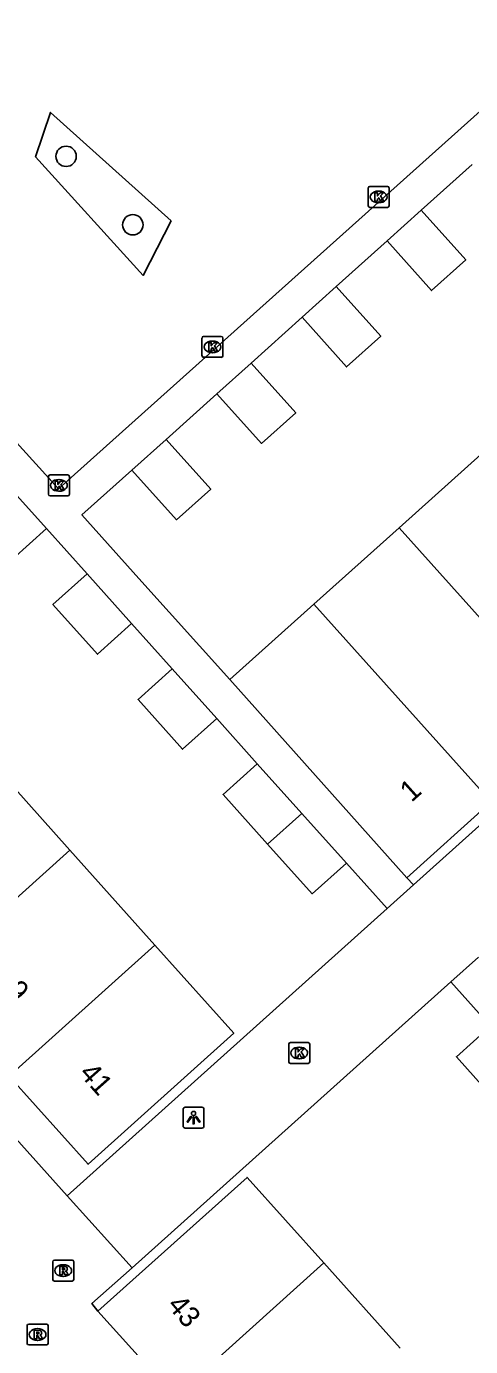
# Model space of a CAD drawing. Extents: x 162172 to 163187, y 382874 to 383684.
# Drawn here: x 162914.3 to 162935.6, y 383351.1 to 383414.4 of the extents above; entities that cross this region are included whole.
import ezdxf

# ---------------------------------------------------------------- set-up
doc = ezdxf.new("R2010")
doc.units = 0
for name, color, linetype in [('IMGEO_Boom', 7, 'Continuous'), ('IMGEO_Kolk', 7, 'Continuous'), ('IMGEO_Lichtpunt', 7, 'Continuous'), ('IMGEO_Pand', 7, 'Continuous'), ('IMGEO_Pand_nummerreeks', 7, 'Continuous'), ('IMGEO_Parkeervlak_open', 7, 'Continuous'), ('IMGEO_Rioolput', 7, 'Continuous'), ('IMGEO_Voetpad_open', 7, 'Continuous')]:
    doc.layers.add(name, color=color, linetype=linetype)

msp = doc.modelspace()

# ---------------------------------------------------------------- linework, layer by layer
at = {"layer": 'IMGEO_Boom'}
for centre in [(162916.212, 383408.138), (162919.411, 383404.857)]:
    msp.add_circle(centre, 0.489, dxfattribs=at)
at = {"layer": 'IMGEO_Kolk'}
for p, q in [((162930.698, 383405.766), (162930.698, 383406.618)), ((162930.773, 383406.692), (162931.625, 383406.692)), ((162931.186, 383406.472), (162931.211, 383406.472)), ((162931.699, 383406.618), (162931.699, 383405.766)), ((162931.625, 383405.692), (162930.773, 383405.692)), ((162931.209, 383405.912), (162931.184, 383405.912)), ((162922.728, 383398.579), (162922.728, 383399.431)), ((162922.803, 383399.505), (162923.655, 383399.505)), ((162923.216, 383399.285), (162923.241, 383399.285)), ((162923.729, 383399.431), (162923.729, 383398.579)), ((162923.655, 383398.505), (162922.803, 383398.505)), ((162923.239, 383398.725), (162923.214, 383398.725)), ((162915.368, 383391.942), (162915.368, 383392.794)), ((162915.443, 383392.868), (162916.295, 383392.868)), ((162916.369, 383392.794), (162916.369, 383391.942)), ((162915.856, 383392.648), (162915.881, 383392.648)), ((162916.295, 383391.868), (162915.443, 383391.868)), ((162915.879, 383392.088), (162915.854, 383392.088)), ((162926.89, 383364.737), (162926.89, 383365.589)), ((162926.965, 383365.663), (162927.817, 383365.663)), ((162927.891, 383365.589), (162927.891, 383364.737)), ((162927.378, 383365.443), (162927.403, 383365.443)), ((162927.817, 383364.663), (162926.965, 383364.663)), ((162927.401, 383364.883), (162927.376, 383364.883))]:
    msp.add_line(p, q, dxfattribs=at)
for points in [[(162930.698, 383405.766), (162930.698, 383406.618)], [(162930.773, 383406.692), (162931.625, 383406.692)], [(162931.019, 383406.392), (162931.142, 383406.392), (162931.142, 383406.241), (162931.272, 383406.392), (162931.436, 383406.392), (162931.29, 383406.241), (162931.443, 383405.992), (162931.291, 383405.992), (162931.206, 383406.156), (162931.142, 383406.089), (162931.142, 383405.992), (162931.019, 383405.992), (162931.019, 383406.392)], [(162931.699, 383406.618), (162931.699, 383405.766)], [(162931.625, 383405.692), (162930.773, 383405.692)], [(162922.728, 383398.579), (162922.728, 383399.431)], [(162922.803, 383399.505), (162923.655, 383399.505)], [(162923.049, 383399.205), (162923.172, 383399.205), (162923.172, 383399.054), (162923.302, 383399.205), (162923.466, 383399.205), (162923.32, 383399.054), (162923.473, 383398.805), (162923.321, 383398.805), (162923.236, 383398.969), (162923.172, 383398.902), (162923.172, 383398.805), (162923.049, 383398.805), (162923.049, 383399.205)], [(162923.729, 383399.431), (162923.729, 383398.579)], [(162923.655, 383398.505), (162922.803, 383398.505)], [(162915.368, 383391.942), (162915.368, 383392.794)], [(162915.443, 383392.868), (162916.295, 383392.868)], [(162916.369, 383392.794), (162916.369, 383391.942)], [(162915.689, 383392.568), (162915.812, 383392.568), (162915.812, 383392.417), (162915.942, 383392.568), (162916.106, 383392.568), (162915.96, 383392.417), (162916.113, 383392.168), (162915.961, 383392.168), (162915.876, 383392.332), (162915.812, 383392.265), (162915.812, 383392.168), (162915.689, 383392.168), (162915.689, 383392.568)], [(162916.295, 383391.868), (162915.443, 383391.868)], [(162926.89, 383364.737), (162926.89, 383365.589)], [(162926.965, 383365.663), (162927.817, 383365.663)], [(162927.891, 383365.589), (162927.891, 383364.737)], [(162927.211, 383365.363), (162927.334, 383365.363), (162927.334, 383365.212), (162927.464, 383365.363), (162927.628, 383365.363), (162927.482, 383365.212), (162927.635, 383364.963), (162927.483, 383364.963), (162927.398, 383365.127), (162927.334, 383365.06), (162927.334, 383364.963), (162927.211, 383364.963), (162927.211, 383365.363)], [(162927.817, 383364.663), (162926.965, 383364.663)]]:
    msp.add_lwpolyline(points, dxfattribs=at)
for centre, start, end in [((162930.775, 383406.616), 91.55205, 178.44795), ((162930.775, 383406.616), 91.55205, 178.44795), ((162931.623, 383406.616), 1.55205, 88.44795), ((162931.623, 383406.616), 1.55205, 88.44795), ((162930.775, 383405.768), 181.55205, 268.44795), ((162930.775, 383405.768), 181.55205, 268.44795), ((162931.623, 383405.768), 271.55205, 358.44795), ((162931.623, 383405.768), 271.55205, 358.44795), ((162922.805, 383399.429), 91.55205, 178.44795), ((162922.805, 383399.429), 91.55205, 178.44795), ((162923.653, 383399.429), 1.55205, 88.44795), ((162923.653, 383399.429), 1.55205, 88.44795), ((162922.805, 383398.581), 181.55205, 268.44795), ((162922.805, 383398.581), 181.55205, 268.44795), ((162923.653, 383398.581), 271.55205, 358.44795), ((162923.653, 383398.581), 271.55205, 358.44795), ((162915.445, 383392.792), 91.55205, 178.44795), ((162915.445, 383392.792), 91.55205, 178.44795), ((162916.293, 383392.792), 1.55205, 88.44795), ((162916.293, 383392.792), 1.55205, 88.44795), ((162915.445, 383391.944), 181.55205, 268.44795), ((162915.445, 383391.944), 181.55205, 268.44795), ((162916.293, 383391.944), 271.55205, 358.44795), ((162916.293, 383391.944), 271.55205, 358.44795), ((162926.967, 383365.587), 91.55205, 178.44795), ((162926.967, 383365.587), 91.55205, 178.44795), ((162927.815, 383365.587), 1.55205, 88.44795), ((162927.815, 383365.587), 1.55205, 88.44795), ((162926.967, 383364.739), 181.55205, 268.44795), ((162926.967, 383364.739), 181.55205, 268.44795), ((162927.815, 383364.739), 271.55205, 358.44795), ((162927.815, 383364.739), 271.55205, 358.44795)]:
    msp.add_arc(centre, 0.0765, start, end, dxfattribs=at)
for centre, major_axis, ratio, start_param, end_param in [((162931.185, 383406.192), (-0.387, 0.002), 0.722429, 4.712389, 7.853982), ((162931.21, 383406.192), (-0.39, 0.002), 0.717154, 1.570796, 4.712389), ((162923.215, 383399.005), (-0.387, 0.002), 0.722429, 4.712389, 7.853982), ((162923.24, 383399.005), (-0.39, 0.002), 0.717154, 1.570796, 4.712389), ((162915.855, 383392.368), (-0.387, 0.002), 0.722429, 4.712389, 7.853982), ((162915.88, 383392.368), (-0.39, 0.002), 0.717154, 1.570796, 4.712389), ((162927.377, 383365.163), (-0.387, 0.002), 0.722429, 4.712389, 7.853982), ((162927.402, 383365.163), (-0.39, 0.002), 0.717154, 1.570796, 4.712389)]:
    msp.add_ellipse(centre, major_axis=major_axis, ratio=ratio, start_param=start_param, end_param=end_param, dxfattribs=at)
at = {"layer": 'IMGEO_Lichtpunt'}
for p, q in [((162921.824, 383362.469), (162921.824, 383361.662)), ((162921.824, 383362.469), (162921.824, 383361.662)), ((162922.726, 383362.564), (162921.918, 383362.564)), ((162922.726, 383362.564), (162921.918, 383362.564)), ((162922.82, 383361.662), (162922.82, 383362.469)), ((162922.82, 383361.662), (162922.82, 383362.469)), ((162921.918, 383361.568), (162922.726, 383361.568)), ((162921.918, 383361.568), (162922.726, 383361.568))]:
    msp.add_line(p, q, dxfattribs=at)
for points in [[(162922.198, 383362.133), (162922.237, 383362.105), (162922.049, 383361.843), (162922.011, 383361.87), (162922.198, 383362.133)], [(162922.3, 383362.085), (162922.347, 383362.085), (162922.347, 383361.763), (162922.3, 383361.763), (162922.3, 383362.085)], [(162922.41, 383362.105), (162922.448, 383362.132), (162922.635, 383361.87), (162922.596, 383361.842), (162922.41, 383362.105)]]:
    msp.add_lwpolyline(points, dxfattribs=at)
msp.add_circle((162922.323, 383362.267), 0.0994, dxfattribs=at)
for centre, start, end in [((162921.918, 383362.469), 90, 180), ((162921.918, 383362.469), 90, 180), ((162922.726, 383362.469), 0, 90), ((162922.726, 383362.469), 0, 90), ((162921.918, 383361.662), 180, 270), ((162921.918, 383361.662), 180, 270), ((162922.726, 383361.662), 270, 0), ((162922.726, 383361.662), 270, 360)]:
    msp.add_arc(centre, 0.0946, start, end, dxfattribs=at)
at = {"layer": 'IMGEO_Pand'}
for points in [[(162931.602, 383404.084), (162933.239, 383405.554)], [(162933.239, 383405.554), (162935.377, 383403.173), (162933.74, 383401.703), (162931.602, 383404.084)], [(162927.524, 383400.423), (162929.161, 383401.893)], [(162929.161, 383401.893), (162931.299, 383399.512), (162929.662, 383398.042), (162927.524, 383400.423)], [(162923.447, 383396.762), (162925.084, 383398.232)], [(162925.084, 383398.232), (162927.222, 383395.851), (162925.585, 383394.381), (162923.447, 383396.762)], [(162919.37, 383393.102), (162921.007, 383394.572)], [(162921.007, 383394.572), (162923.145, 383392.191), (162921.508, 383390.721), (162919.37, 383393.102)], [(162932.174, 383390.335), (162936.253, 383393.993)], [(162915.273, 383390.294), (162913.636, 383388.826), (162911.5, 383391.208), (162913.137, 383392.676)], [(162913.137, 383392.676), (162915.273, 383390.294)], [(162928.095, 383386.677), (162932.174, 383390.335)], [(162932.174, 383390.335), (162940.678, 383380.853)], [(162919.353, 383385.744), (162917.716, 383384.276), (162915.579, 383386.658), (162917.217, 383388.126)], [(162917.217, 383388.126), (162919.353, 383385.744)], [(162924.059, 383383.057), (162928.095, 383386.677)], [(162928.095, 383386.677), (162936.599, 383377.195)], [(162923.433, 383381.193), (162921.796, 383379.725), (162919.66, 383382.107), (162921.297, 383383.575)], [(162921.297, 383383.575), (162923.433, 383381.193)], [(162932.551, 383373.565), (162924.059, 383383.057)], [(162912.319, 383379.437), (162916.396, 383374.884)], [(162925.875, 383375.174), (162923.739, 383377.557), (162925.377, 383379.025)], [(162925.377, 383379.025), (162927.513, 383376.642)], [(162936.599, 383377.195), (162932.551, 383373.565)], [(162925.875, 383375.174), (162927.513, 383376.642)], [(162927.513, 383376.642), (162929.649, 383374.26)], [(162929.649, 383374.26), (162928.012, 383372.792), (162925.875, 383375.174)], [(162916.396, 383374.884), (162909.399, 383368.609)], [(162916.396, 383374.884), (162920.474, 383370.332)], [(162920.474, 383370.332), (162924.251, 383366.114), (162917.269, 383359.833), (162913.48, 383364.059)], [(162913.48, 383364.059), (162920.474, 383370.332)], [(162937.062, 383362.603), (162934.925, 383364.986), (162936.563, 383366.455)], [(162917.733, 383352.796), (162924.891, 383359.197), (162928.564, 383355.105)], [(162921.434, 383348.685), (162928.564, 383355.105)], [(162928.564, 383355.105), (162932.236, 383351.013)], [(162921.434, 383348.685), (162917.733, 383352.796)]]:
    msp.add_lwpolyline(points, dxfattribs=at)
at = {"layer": 'IMGEO_Parkeervlak_open'}
msp.add_lwpolyline([(162921.252, 383405.051), (162919.905, 383402.428), (162914.749, 383408.114), (162915.459, 383410.243), (162921.252, 383405.051)], dxfattribs=at)
at = {"layer": 'IMGEO_Rioolput'}
for p, q in [((162915.575, 383354.309), (162915.575, 383355.161)), ((162915.65, 383355.235), (162916.502, 383355.235)), ((162916.063, 383355.015), (162916.088, 383355.015)), ((162916.576, 383355.161), (162916.576, 383354.309)), ((162916.502, 383354.235), (162915.65, 383354.235)), ((162916.086, 383354.455), (162916.061, 383354.455)), ((162914.345, 383351.246), (162914.345, 383352.098)), ((162914.42, 383352.172), (162915.272, 383352.172)), ((162914.833, 383351.952), (162914.858, 383351.952)), ((162915.346, 383352.098), (162915.346, 383351.246)), ((162915.272, 383351.172), (162914.42, 383351.172)), ((162914.856, 383351.392), (162914.831, 383351.392))]:
    msp.add_line(p, q, dxfattribs=at)
for points in [[(162915.575, 383354.309), (162915.575, 383355.161)], [(162915.65, 383355.235), (162916.502, 383355.235)], [(162916.164, 383354.933), (162915.912, 383354.935), (162915.912, 383354.535)], [(162916.09, 383354.854), (162916.036, 383354.854), (162916.036, 383354.773)], [(162916.576, 383355.161), (162916.576, 383354.309)], [(162916.502, 383354.235), (162915.65, 383354.235)], [(162915.912, 383354.535), (162916.036, 383354.535), (162916.036, 383354.697), (162916.047, 383354.697)], [(162916.036, 383354.773), (162916.088, 383354.773)], [(162916.094, 383354.668), (162916.165, 383354.535), (162916.305, 383354.535), (162916.24, 383354.661)], [(162914.345, 383351.246), (162914.345, 383352.098)], [(162914.42, 383352.172), (162915.272, 383352.172)], [(162914.934, 383351.87), (162914.682, 383351.872), (162914.682, 383351.472)], [(162914.86, 383351.791), (162914.806, 383351.791), (162914.806, 383351.71)], [(162914.806, 383351.71), (162914.858, 383351.71)], [(162915.346, 383352.098), (162915.346, 383351.246)], [(162915.272, 383351.172), (162914.42, 383351.172)], [(162914.682, 383351.472), (162914.806, 383351.472), (162914.806, 383351.634), (162914.817, 383351.634)], [(162914.864, 383351.605), (162914.935, 383351.472), (162915.075, 383351.472), (162915.01, 383351.598)]]:
    msp.add_lwpolyline(points, dxfattribs=at)
for centre, radius, start, end in [((162915.652, 383355.159), 0.0765, 91.55205, 178.44795), ((162915.652, 383355.159), 0.0765, 91.55205, 178.44795), ((162916.096, 383354.758), 0.0964, 77.00612, 93.18647), ((162916.11, 383354.815), 0.0378, 276.66336, 79.67722), ((162916.163, 383354.823), 0.109, 350.36119, 89.41601), ((162916.5, 383355.159), 0.0765, 1.55205, 88.44795), ((162916.5, 383355.159), 0.0765, 1.55205, 88.44795), ((162915.652, 383354.311), 0.0765, 181.55205, 268.44795), ((162915.652, 383354.311), 0.0765, 181.55205, 268.44795), ((162916.046, 383354.644), 0.0533, 26.02933, 88.69889), ((162916.072, 383354.962), 0.19, 274.7715, 282.96867), ((162916.161, 383354.823), 0.112, 277.58423, 350.98172), ((162916.145, 383354.608), 0.108, 29.51342, 73.79051), ((162916.5, 383354.311), 0.0765, 271.55205, 358.44795), ((162916.5, 383354.311), 0.0765, 271.55205, 358.44795), ((162914.422, 383352.096), 0.0765, 91.55205, 178.44795), ((162914.422, 383352.096), 0.0765, 91.55205, 178.44795), ((162914.842, 383351.899), 0.19, 274.7715, 282.96867), ((162914.866, 383351.695), 0.0964, 77.00612, 93.18647), ((162914.88, 383351.752), 0.0378, 276.66336, 79.67722), ((162914.933, 383351.76), 0.109, 350.36119, 89.41601), ((162914.931, 383351.76), 0.112, 277.58423, 350.98172), ((162915.27, 383352.096), 0.0765, 1.55205, 88.44795), ((162915.27, 383352.096), 0.0765, 1.55205, 88.44795), ((162914.422, 383351.248), 0.0765, 181.55205, 268.44795), ((162914.422, 383351.248), 0.0765, 181.55205, 268.44795), ((162914.816, 383351.581), 0.0533, 26.02933, 88.69889), ((162914.915, 383351.545), 0.108, 29.51342, 73.79051), ((162915.27, 383351.248), 0.0765, 271.55205, 358.44795), ((162915.27, 383351.248), 0.0765, 271.55205, 358.44795)]:
    msp.add_arc(centre, radius, start, end, dxfattribs=at)
for centre, major_axis, ratio, start_param, end_param in [((162916.062, 383354.735), (-0.387, 0.002), 0.722429, 4.712389, 7.853982), ((162916.087, 383354.735), (-0.39, 0.002), 0.717154, 1.570796, 4.712389), ((162914.832, 383351.672), (-0.387, 0.002), 0.722429, 4.712389, 7.853982), ((162914.857, 383351.672), (-0.39, 0.002), 0.717154, 1.570796, 4.712389)]:
    msp.add_ellipse(centre, major_axis=major_axis, ratio=ratio, start_param=start_param, end_param=end_param, dxfattribs=at)
at = {"layer": 'IMGEO_Voetpad_open'}
for points in [[(162979.85, 383448.242), (162970.83, 383440.134), (162946.141, 383417.88), (162945.417, 383418.688), (162915.853, 383392.195), (162902.485, 383406.92), (162904.191, 383408.453), (162900.798, 383412.235), (162900.891, 383412.317), (162939.367, 383446.841), (162950.025, 383434.963)], [(162933.239, 383405.554), (162935.679, 383407.744)], [(162929.161, 383401.893), (162931.602, 383404.084)], [(162925.084, 383398.232), (162927.524, 383400.423)], [(162932.864, 383373.217), (162961.317, 383398.747)], [(162921.007, 383394.572), (162923.447, 383396.762)], [(162924.059, 383383.057), (162919.702, 383387.909), (162916.972, 383390.949), (162919.37, 383393.102)], [(162916.26, 383358.318), (162887.637, 383390.257)], [(162915.273, 383390.294), (162917.217, 383388.126)], [(162919.353, 383385.744), (162921.297, 383383.575)], [(162923.433, 383381.193), (162925.377, 383379.025)], [(162929.649, 383374.26), (162931.602, 383372.084)], [(162931.602, 383372.084), (162932.864, 383373.217)], [(162932.864, 383373.217), (162932.551, 383373.565)], [(162916.26, 383358.318), (162931.602, 383372.084)], [(162935.984, 383369.757), (162934.664, 383368.574)], [(162934.664, 383368.574), (162919.375, 383354.875)], [(162934.664, 383368.574), (162936.563, 383366.455)], [(162919.375, 383354.875), (162916.26, 383358.318)], [(162917.733, 383352.796), (162917.452, 383353.152), (162919.375, 383354.875)]]:
    msp.add_lwpolyline(points, dxfattribs=at)

# ---------------------------------------------------------------- texts
at = {"layer": 'IMGEO_Pand_nummerreeks'}
for s, rotation, p in [('1', 41.8861, (162932.772, 383377.148)), ('39', 311.88268, (162912.787, 383368.653)), ('41', 311.56825, (162916.798, 383364.162)), ('43', 310.49653, (162921.02, 383353.05))]:
    msp.add_text(s, height=1, rotation=rotation, dxfattribs=at).set_placement(p)

doc.saveas('drawing.dxf')
